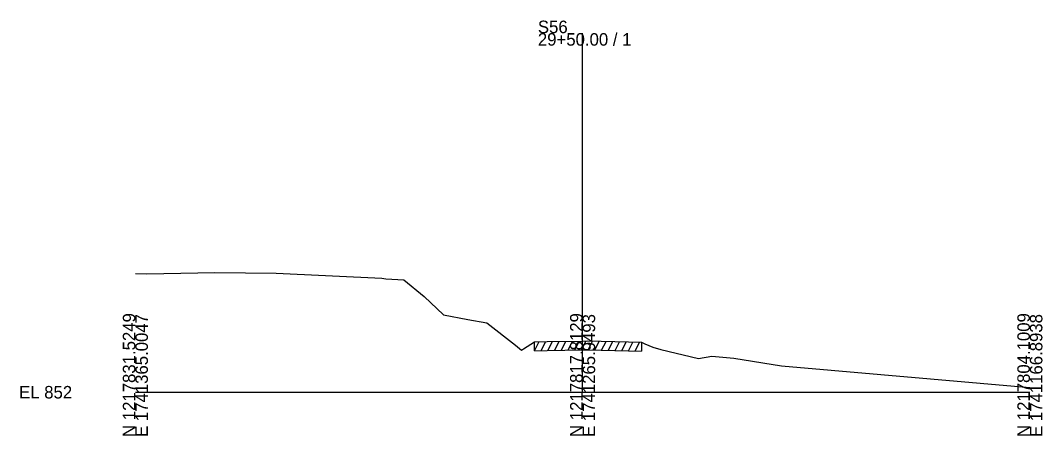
# Model space of a CAD drawing. Extents: x -26 to 1203, y -10 to 19541.
# Drawn here: x -25.7 to 202.8, y 4490.3 to 4583.2 of the extents above; entities that cross this region are included whole.
import ezdxf

# ---------------------------------------------------------------- set-up
doc = ezdxf.new("R2010")
doc.units = 0
for name, color, linetype in [('RD_GPK_XS_Cell', 7, 'Continuous'), ('RD_XS_ExGround', 7, 'Continuous'), ('RD_XS_ExPaveRet', 7, 'Continuous'), ('RD_XS_TX_Elev_EX', 7, 'Continuous')]:
    doc.layers.add(name, color=color, linetype=linetype)

msp = doc.modelspace()

# ---------------------------------------------------------------- linework, layer by layer
at = {"layer": 'RD_GPK_XS_Cell'}
for p, q in [((100, 4500), (100, 4580.31)), ((0, 4500), (100, 4500)), ((100, 4500), (200, 4500))]:
    msp.add_line(p, q, dxfattribs=at)
at = {"layer": 'RD_XS_ExGround'}
msp.add_lwpolyline([(0, 4526.52), (2.57, 4526.51), (17.76, 4526.77), (31.49, 4526.64), (55.11, 4525.48), (56, 4525.38), (60.05, 4525.12), (64.56, 4521.38), (68.89, 4517.31), (74.34, 4516.29), (78.57, 4515.54), (85.01, 4510.52), (86.33, 4509.43), (86.75, 4509.67), (89.25, 4511.29), (92.09, 4511.34), (100, 4511.45), (101.06, 4511.46), (110.24, 4511.25), (113.14, 4511.16), (113.89, 4510.86), (115.67, 4510.08), (117.52, 4509.57), (125.91, 4507.52), (128.92, 4508.04), (133.83, 4507.59), (144.45, 4505.91), (200, 4501.09)], dxfattribs=at)
at = {"layer": 'RD_XS_ExPaveRet'}
for p, q in [((89.25, 4509.29), (90.26, 4511.31)), ((89.25, 4509.29), (89.25, 4511.29)), ((90.75, 4509.31), (91.76, 4511.33)), ((92.25, 4509.34), (93.26, 4511.35)), ((93.75, 4509.36), (94.76, 4511.38)), ((95.25, 4509.38), (96.26, 4511.4)), ((96.75, 4509.4), (97.76, 4511.42)), ((98.25, 4509.42), (99.26, 4511.44)), ((99.75, 4509.45), (100.76, 4511.46)), ((101.25, 4509.46), (102.24, 4511.44)), ((102.75, 4509.42), (103.74, 4511.4)), ((104.25, 4509.39), (105.24, 4511.37)), ((105.75, 4509.36), (106.74, 4511.33)), ((107.25, 4509.32), (108.24, 4511.3)), ((108.75, 4509.29), (109.74, 4511.26)), ((89.25, 4509.29), (92.09, 4509.34)), ((92.09, 4509.34), (100, 4509.45)), ((100, 4509.45), (101.06, 4509.46)), ((101.06, 4509.46), (110.24, 4509.25)), ((110.24, 4509.25), (113.14, 4509.16)), ((110.25, 4509.25), (111.24, 4511.22)), ((111.75, 4509.21), (112.74, 4511.18)), ((113.14, 4511.16), (113.14, 4509.16))]:
    msp.add_line(p, q, dxfattribs=at)

# ---------------------------------------------------------------- texts
at = {"layer": 'RD_GPK_XS_Cell'}
for s, p in [('S56', (90, 4580.31)), ('29+50.00 / 1', (90, 4577.51)), ('EL 852', (-26, 4498.6))]:
    msp.add_text(s, height=2.8, dxfattribs=at).set_placement(p)
for s, p in [('N 1217831.5249', (0, 4490)), ('E 1741365.0047', (2.8, 4490)), ('N 1217817.8129', (100, 4490)), ('E 1741265.9493', (102.8, 4490)), ('N 1217804.1009', (200, 4490)), ('E 1741166.8938', (202.8, 4490))]:
    msp.add_text(s, height=2.8, rotation=90, dxfattribs=at).set_placement(p)
at = {"layer": 'RD_XS_TX_Elev_EX'}
msp.add_text('857.72', height=0.1, rotation=90, dxfattribs=at).set_placement((100.1, 4511.45))

doc.saveas('drawing.dxf')
